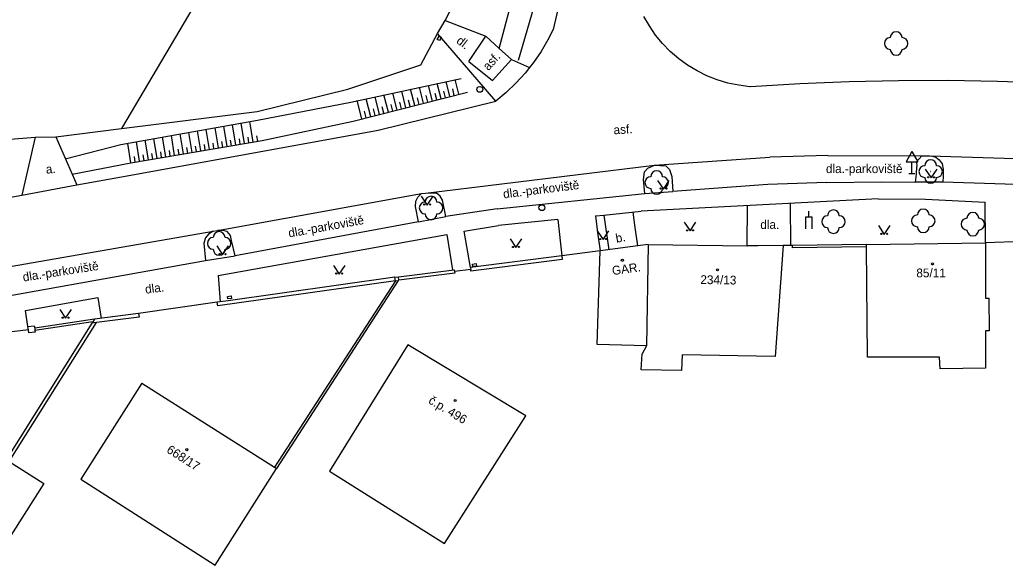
# Model space of a CAD drawing. Extents: x -577457 to -568404, y -1208466 to -1201387.
# Drawn here: x -569009.1 to -568925.2, y -1203955 to -1203908.5 of the extents above; entities that cross this region are included whole.
import ezdxf

# ---------------------------------------------------------------- set-up
doc = ezdxf.new("R2010")
doc.units = 0
for name, color, linetype in [('BUDOVY_MĚŘ', 7, 'Continuous'), ('BUDOVY_NEMĚŘ', 7, 'Continuous'), ('OBVOD_PILÍŘE', 7, 'Continuous'), ('POMOC_POPIS', 7, 'Continuous'), ('ROZHRANÍ_PLOCH', 7, 'Continuous'), ('VÝŠKOPIS', 7, 'Continuous'), ('ZELEŇ', 7, 'Continuous'), ('ZN_BUDOV', 7, 'Continuous'), ('ZN_DOPLŇKOVÉ', 7, 'Continuous'), ('ZN_KULTUR', 7, 'Continuous'), ('Č_POPIS_ORIENT', 7, 'Continuous')]:
    doc.layers.add(name, color=color, linetype=linetype)

msp = doc.modelspace()

# ---------------------------------------------------------------- linework, layer by layer
at = {"layer": 'BUDOVY_MĚŘ'}
for points in [[(-568956.5, -1203927.79), (-568959.71, -1203928.22)], [(-568955.62, -1203927.67), (-568956.5, -1203927.79)], [(-568955.62, -1203927.67), (-568947.19, -1203927.79)], [(-568937.02, -1203927.67), (-568926.87, -1203927.54)], [(-568937.02, -1203927.87), (-568937.02, -1203927.67)], [(-568976.08, -1203936.22), (-568982.76, -1203946.98)], [(-568966.02, -1203942.28), (-568976.08, -1203936.22)], [(-568998.72, -1203939.49), (-568987.43, -1203946.64)], [(-569010.04, -1203946.17), (-569007.08, -1203948.03), (-569010.63, -1203953.62), (-569013.88, -1203951.71)], [(-568987.43, -1203946.64), (-568987.26, -1203946.75)]]:
    msp.add_lwpolyline(points, dxfattribs=at)
at = {"layer": 'BUDOVY_NEMĚŘ'}
for points in [[(-568955.62, -1203927.67), (-568955.74, -1203936.3), (-568956.11, -1203937)], [(-568944.12, -1203927.76), (-568944.78, -1203937.21)], [(-568926.87, -1203927.54), (-568926.89, -1203932.24), (-568926.59, -1203932.24), (-568926.58, -1203935.03), (-568926.88, -1203935.03), (-568926.88, -1203938.22), (-568930.74, -1203938.26), (-568930.81, -1203937.26), (-568936.93, -1203937.28), (-568937.02, -1203927.87)], [(-568955.74, -1203936.3), (-568959.94, -1203936.18), (-568959.71, -1203928.22)], [(-568956.21, -1203938.36), (-568956.11, -1203937)], [(-568952.72, -1203937.06), (-568952.76, -1203938.42)], [(-568944.78, -1203937.21), (-568952.72, -1203937.06)], [(-568952.76, -1203938.42), (-568956.21, -1203938.36)], [(-568998.72, -1203939.49), (-569003.93, -1203947.66), (-568992.5, -1203955), (-568987.26, -1203946.75)], [(-568982.76, -1203946.98), (-568972.95, -1203953.15), (-568966.02, -1203942.28)]]:
    msp.add_lwpolyline(points, dxfattribs=at)
at = {"layer": 'OBVOD_PILÍŘE'}
for points in [[(-568973.3, -1203910.16), (-568973.37, -1203910.3), (-568973.57, -1203910.2), (-568973.42, -1203909.92), (-568973.23, -1203910.02), (-568973.3, -1203910.16)], [(-568970.42, -1203929.32), (-568970.26, -1203929.3), (-568970.23, -1203929.52), (-568970.55, -1203929.56), (-568970.58, -1203929.34), (-568970.42, -1203929.32)], [(-568991.29, -1203932.07), (-568991.13, -1203932.05), (-568991.1, -1203932.27), (-568991.42, -1203932.31), (-568991.45, -1203932.09), (-568991.29, -1203932.07)]]:
    msp.add_lwpolyline(points, dxfattribs=at)
at = {"layer": 'ROZHRANÍ_PLOCH'}
for points in [[(-568961.65, -1203900.52), (-568963.7, -1203909.35)], [(-568972.89, -1203908.6), (-568969.45, -1203909.92)], [(-568921.67, -1203913.93), (-568925.87, -1203913.78), (-568930.08, -1203913.71), (-568934.29, -1203913.72), (-568938.5, -1203913.81), (-568942.7, -1203913.98), (-568946.9, -1203914.23), (-568946.96, -1203914.23), (-568947.9, -1203914.11), (-568948.82, -1203913.92), (-568949.72, -1203913.66), (-568950.6, -1203913.31), (-568951.45, -1203912.89), (-568952.25, -1203912.41), (-568953.01, -1203911.85), (-568953.73, -1203911.24), (-568954.38, -1203910.56), (-568954.98, -1203909.83), (-568955.51, -1203909.06), (-568955.98, -1203908.24)], [(-568963.7, -1203909.35), (-568964.15, -1203910.24)], [(-568968.59, -1203915.46), (-568973.56, -1203909.69)], [(-568970.87, -1203912.08), (-568969.45, -1203909.92)], [(-568968.29, -1203910.98), (-568969.45, -1203909.92)], [(-568964.15, -1203910.24), (-568964.73, -1203911.24)], [(-568967.25, -1203911.91), (-568968.29, -1203910.98)], [(-568968.87, -1203913.7), (-568967.25, -1203911.91)], [(-568967.25, -1203911.91), (-568965.71, -1203912.59)], [(-568964.73, -1203911.24), (-568965.38, -1203912.18)], [(-568970.87, -1203912.08), (-568968.87, -1203913.7)], [(-568965.71, -1203912.59), (-568966.1, -1203913.08), (-568966.87, -1203913.93), (-568967.7, -1203914.73), (-568968.59, -1203915.46)], [(-568965.38, -1203912.18), (-568965.71, -1203912.59)], [(-569004.27, -1203922.59), (-568999.66, -1203921.77), (-568978.6, -1203917.94), (-568968.59, -1203915.46)], [(-569007.81, -1203918.52), (-569008.95, -1203923.47)], [(-569006.06, -1203918.51), (-569004.27, -1203922.59)], [(-568955.08, -1203920.92), (-568945.26, -1203920.23)], [(-568940.31, -1203920.08), (-568945.26, -1203920.23)], [(-568940.31, -1203920.08), (-568932.29, -1203920.13)], [(-568932.29, -1203920.13), (-568932.77, -1203920.64)], [(-568932.29, -1203920.13), (-568931.66, -1203920.11)], [(-568931.66, -1203920.11), (-568922.52, -1203920.41)], [(-568931.52, -1203920.11), (-568931.11, -1203920.23)], [(-568931.11, -1203920.23), (-568930.82, -1203920.47)], [(-568974.57, -1203923.31), (-568955.08, -1203920.92)], [(-568955.92, -1203921.48), (-568955.65, -1203921.16)], [(-568955.65, -1203921.16), (-568955.08, -1203920.92)], [(-568955.08, -1203920.92), (-568954.12, -1203920.97)], [(-568954.12, -1203920.97), (-568953.8, -1203921.28)], [(-568932.77, -1203920.64), (-568932.74, -1203921.02)], [(-568932.77, -1203921.68), (-568932.74, -1203921.02)], [(-568930.82, -1203920.47), (-568930.56, -1203920.81)], [(-568930.56, -1203920.81), (-568930.5, -1203921.25)], [(-568956.01, -1203922.14), (-568955.92, -1203921.48)], [(-568953.8, -1203921.28), (-568953.59, -1203921.89)], [(-568953.59, -1203921.89), (-568953.5, -1203923.17)], [(-568932.85, -1203922.35), (-568932.77, -1203921.68)], [(-568930.49, -1203921.85), (-568930.52, -1203922.35)], [(-568930.5, -1203921.25), (-568930.49, -1203921.85)], [(-569008.95, -1203923.47), (-569004.27, -1203922.59)], [(-568955.89, -1203923.34), (-568956.01, -1203922.14)], [(-568945.41, -1203922.56), (-568953.5, -1203923.17)], [(-568940.43, -1203922.38), (-568945.41, -1203922.56)], [(-568940.43, -1203922.38), (-568935.73, -1203922.33)], [(-568935.73, -1203922.33), (-568932.85, -1203922.35)], [(-568930.52, -1203922.35), (-568932.85, -1203922.35)], [(-568922.53, -1203922.63), (-568930.52, -1203922.35)], [(-569041.42, -1203929.36), (-569008.95, -1203923.47)], [(-568992.29, -1203926.49), (-568974.92, -1203923.34)], [(-568975.41, -1203923.98), (-568975.23, -1203923.63)], [(-568975.23, -1203923.63), (-568974.92, -1203923.34)], [(-568974.92, -1203923.34), (-568974.57, -1203923.31)], [(-568974.57, -1203923.31), (-568973.68, -1203923.28)], [(-568973.32, -1203923.56), (-568973.68, -1203923.28)], [(-568973.13, -1203923.89), (-568973.32, -1203923.56)], [(-568968.47, -1203924.64), (-568955.89, -1203923.34)], [(-568955.89, -1203923.34), (-568953.5, -1203923.17)], [(-568975.44, -1203924.43), (-568975.41, -1203923.98)], [(-568975.16, -1203925.74), (-568975.44, -1203924.43)], [(-568972.84, -1203925.29), (-568973.13, -1203923.89)], [(-568936.03, -1203923.77), (-568956.21, -1203924.84)], [(-568947.19, -1203927.79), (-568947.14, -1203924.36)], [(-568943.52, -1203924.17), (-568943.49, -1203927.75)], [(-568936.03, -1203923.77), (-568932, -1203923.82)], [(-568932, -1203923.82), (-568926.92, -1203924.06)], [(-568926.87, -1203927.54), (-568926.92, -1203924.06)], [(-568975.16, -1203925.74), (-568972.84, -1203925.29)], [(-568968.47, -1203924.64), (-568972.84, -1203925.29)], [(-568960.11, -1203925.23), (-568959.39, -1203925.17)], [(-568960.11, -1203925.23), (-568959.92, -1203926.66)], [(-568959.39, -1203925.17), (-568956.21, -1203924.84)], [(-568959.39, -1203925.17), (-568958.97, -1203928.12)], [(-568956.71, -1203926.22), (-568956.9, -1203924.91)], [(-568975.16, -1203925.74), (-568990.79, -1203928.63)], [(-568971.27, -1203926.53), (-568968.36, -1203926.06)], [(-568963.3, -1203925.53), (-568968.36, -1203926.06)], [(-568963.3, -1203925.53), (-568962.97, -1203928.64)], [(-568956.5, -1203927.79), (-568956.71, -1203926.22)], [(-569017, -1203930.76), (-568992.66, -1203926.55)], [(-568993.05, -1203926.78), (-568993.31, -1203927.1)], [(-568992.66, -1203926.55), (-568993.05, -1203926.78)], [(-568992.66, -1203926.55), (-568992.29, -1203926.49)], [(-568991.85, -1203926.48), (-568992.29, -1203926.49)], [(-568992.23, -1203930.31), (-568972.76, -1203926.82)], [(-568991.48, -1203926.57), (-568991.85, -1203926.48)], [(-568991.19, -1203926.92), (-568991.48, -1203926.57)], [(-568991.1, -1203927.34), (-568991.19, -1203926.92)], [(-568972.76, -1203926.82), (-568972.27, -1203929.84)], [(-568970.74, -1203929.64), (-568971.27, -1203926.53)], [(-568959.92, -1203926.66), (-568959.71, -1203928.22)], [(-568993.31, -1203927.1), (-568993.44, -1203927.57)], [(-568993.44, -1203927.57), (-568993.31, -1203929.04)], [(-568990.79, -1203928.63), (-568991.1, -1203927.34)], [(-568993.31, -1203929.04), (-568990.79, -1203928.63)], [(-569016.47, -1203933.18), (-568993.31, -1203929.04)], [(-568992.23, -1203930.31), (-568992.06, -1203932.56)], [(-569008.64, -1203933.31), (-569002.49, -1203932.18)], [(-569002.49, -1203932.18), (-569002.2, -1203933.97)], [(-569008.44, -1203934.67), (-569008.64, -1203933.31)]]:
    msp.add_lwpolyline(points, dxfattribs=at)
at = {"layer": 'VÝŠKOPIS'}
for points in [[(-568971.74, -1203914.88), (-568972.06, -1203913.63)], [(-568975.49, -1203915.84), (-568975.84, -1203914.45)], [(-568974.74, -1203915.64), (-568975.09, -1203914.28)], [(-568973.99, -1203915.45), (-568974.33, -1203914.12)], [(-568973.24, -1203915.26), (-568973.57, -1203913.96)], [(-568972.49, -1203915.07), (-568972.81, -1203913.79)], [(-568972.12, -1203914.98), (-568972.26, -1203914.42)], [(-568979.24, -1203916.79), (-568979.63, -1203915.26)], [(-568978.49, -1203916.6), (-568978.87, -1203915.1)], [(-568977.74, -1203916.41), (-568978.12, -1203914.93)], [(-568976.99, -1203916.22), (-568977.36, -1203914.77)], [(-568976.24, -1203916.02), (-568976.6, -1203914.61)], [(-568975.12, -1203915.74), (-568975.26, -1203915.18)], [(-568974.37, -1203915.55), (-568974.51, -1203914.99)], [(-568973.62, -1203915.36), (-568973.76, -1203914.8)], [(-568972.87, -1203915.17), (-568973.01, -1203914.61)], [(-568979.99, -1203916.98), (-568980.39, -1203915.42)], [(-568978.87, -1203916.69), (-568979.01, -1203916.13)], [(-568978.12, -1203916.5), (-568978.26, -1203915.94)], [(-568977.37, -1203916.31), (-568977.51, -1203915.75)], [(-568976.62, -1203916.12), (-568976.76, -1203915.56)], [(-568975.87, -1203915.93), (-568976.01, -1203915.37)], [(-568979.62, -1203916.88), (-568979.76, -1203916.32)], [(-568992.21, -1203919.45), (-568992.5, -1203917.74)], [(-568991.47, -1203919.32), (-568991.76, -1203917.6)], [(-568990.72, -1203919.2), (-568991.02, -1203917.47)], [(-568989.98, -1203919.07), (-568990.27, -1203917.34)], [(-568989.24, -1203918.95), (-568989.53, -1203917.21)], [(-568997.43, -1203920.33), (-568997.71, -1203918.66)], [(-568996.68, -1203920.21), (-568996.97, -1203918.53)], [(-568995.94, -1203920.08), (-568996.22, -1203918.4)], [(-568995.19, -1203919.95), (-568995.48, -1203918.26)], [(-568994.45, -1203919.83), (-568994.73, -1203918.13)], [(-568993.7, -1203919.7), (-568993.99, -1203918)], [(-568992.96, -1203919.58), (-568993.25, -1203917.87)], [(-568990.35, -1203919.14), (-568990.43, -1203918.66)], [(-568989.61, -1203919.01), (-568989.69, -1203918.53)], [(-568988.86, -1203918.88), (-568988.94, -1203918.41)], [(-568999.66, -1203920.71), (-568999.94, -1203919.06)], [(-568998.92, -1203920.58), (-568999.19, -1203918.93)], [(-568998.17, -1203920.46), (-568998.45, -1203918.79)], [(-568994.82, -1203919.89), (-568994.9, -1203919.41)], [(-568994.07, -1203919.76), (-568994.16, -1203919.29)], [(-568993.33, -1203919.64), (-568993.41, -1203919.16)], [(-568992.59, -1203919.51), (-568992.67, -1203919.04)], [(-568991.84, -1203919.39), (-568991.92, -1203918.91)], [(-568991.1, -1203919.26), (-568991.18, -1203918.78)], [(-568999.29, -1203920.65), (-568999.37, -1203920.17)], [(-568998.54, -1203920.52), (-568998.62, -1203920.04)], [(-568997.8, -1203920.4), (-568997.88, -1203919.92)], [(-568997.05, -1203920.27), (-568997.13, -1203919.79)], [(-568996.31, -1203920.14), (-568996.39, -1203919.67)], [(-568995.56, -1203920.02), (-568995.65, -1203919.54)]]:
    msp.add_lwpolyline(points, dxfattribs=at)
at = {"layer": 'ZELEŇ'}
for centre in [(-568934.49, -1203910.55), (-568931.55, -1203921.46), (-568954.89, -1203922.4), (-568974.1, -1203924.56), (-568939.83, -1203925.73), (-568932.18, -1203925.66), (-568927.96, -1203925.94), (-568992.15, -1203927.58)]:
    msp.add_circle(centre, 0.0005, dxfattribs=at)
for centre, start, end in [((-568934.99, -1203910.55), 89.99999, 269.99999), ((-568934.49, -1203910.05), 0, 179.99999), ((-568933.99, -1203910.55), 270, 89.99999), ((-568934.49, -1203911.05), 179.99999, 359.99999), ((-568932.05, -1203921.46), 89.99999, 269.99999), ((-568931.55, -1203920.96), 0, 179.99999), ((-568931.05, -1203921.46), 270, 89.99999), ((-568955.39, -1203922.4), 89.99999, 269.99999), ((-568954.89, -1203921.9), 0, 179.99999), ((-568954.39, -1203922.4), 270, 89.99999), ((-568931.55, -1203921.96), 179.99999, 359.99999), ((-568974.1, -1203924.06), 0, 179.99999), ((-568954.89, -1203922.9), 179.99999, 359.99999), ((-568974.6, -1203924.56), 89.99999, 269.99999), ((-568973.6, -1203924.56), 270, 89.99999), ((-568974.1, -1203925.06), 179.99999, 359.99999), ((-568940.33, -1203925.73), 89.99999, 269.99999), ((-568939.83, -1203925.23), 0, 179.99999), ((-568939.33, -1203925.73), 270, 89.99999), ((-568932.68, -1203925.66), 89.99999, 269.99999), ((-568932.18, -1203925.16), 0, 179.99999), ((-568931.68, -1203925.66), 270, 89.99999), ((-568927.96, -1203925.44), 0, 179.99999), ((-568939.83, -1203926.23), 179.99999, 359.99999), ((-568932.18, -1203926.16), 179.99999, 359.99999), ((-568928.46, -1203925.94), 89.99999, 269.99999), ((-568927.46, -1203925.94), 270, 89.99999), ((-568992.15, -1203927.08), 0, 179.99999), ((-568927.96, -1203926.44), 179.99999, 359.99999), ((-568992.65, -1203927.58), 89.99999, 269.99999), ((-568991.65, -1203927.58), 270, 89.99999), ((-568992.15, -1203928.08), 179.99999, 359.99999)]:
    msp.add_arc(centre, 0.5, start, end, dxfattribs=at)
at = {"layer": 'ZN_BUDOV'}
for centre in [(-568957.81, -1203929.02), (-568931.39, -1203929.33), (-568949.7, -1203929.83), (-568972.05, -1203940.97), (-568994.91, -1203945.15)]:
    msp.add_circle(centre, 0.0875, dxfattribs=at)
at = {"layer": 'ZN_DOPLŇKOVÉ'}
for p, q in [((-568933.15, -1203919.754), (-568933.65, -1203920.62)), ((-568933.15, -1203919.754), (-568932.65, -1203920.62)), ((-568933.65, -1203920.62), (-568932.65, -1203920.62)), ((-568933.15, -1203921.62), (-568933.15, -1203920.62)), ((-568933.4, -1203921.62), (-568932.9, -1203921.62)), ((-568941.92, -1203925.33), (-568941.92, -1203924.83))]:
    msp.add_line(p, q, dxfattribs=at)
for points in [[(-568968.29, -1203910.98), (-568965.03, -1203898.68), (-568958.85, -1203881.5), (-568962.95, -1203899.23), (-568966.67, -1203911.99)], [(-569005.27, -1203891.85), (-569021.31, -1203919.6), (-569007.81, -1203918.52)], [(-568972.89, -1203908.6), (-568967.44, -1203898.09)], [(-568989.5, -1203899.21), (-569000.48, -1203917.8)], [(-568973.56, -1203909.69), (-568972.89, -1203908.6)], [(-569000.48, -1203917.8), (-568988.92, -1203916.35), (-568981.2, -1203914.44), (-568974.96, -1203912.38), (-568973.56, -1203909.69)], [(-569005.25, -1203920.37), (-569000.51, -1203919.16), (-568988.87, -1203917.09), (-568980.94, -1203915.54), (-568971.54, -1203913.52)], [(-568999.66, -1203920.71), (-568988.49, -1203918.82), (-568980.74, -1203917.17), (-568970.99, -1203914.69)], [(-569006.06, -1203918.51), (-569000.48, -1203917.8)], [(-569007.81, -1203918.52), (-569006.06, -1203918.51)], [(-569004.67, -1203921.67), (-568999.66, -1203920.71)], [(-568942.17, -1203926.33), (-568942.17, -1203925.33), (-568941.67, -1203925.33), (-568941.67, -1203926.33)], [(-568943.49, -1203927.75), (-568944.12, -1203927.76), (-568946.25, -1203927.78), (-568947.19, -1203927.79)], [(-568943.33, -1203927.75), (-568943.49, -1203927.75)], [(-568937.02, -1203927.67), (-568943.33, -1203927.75)], [(-568937.02, -1203927.87), (-568943.33, -1203927.95), (-568943.33, -1203927.75)], [(-568923.67, -1203927.41), (-568926.87, -1203927.54)], [(-568962.97, -1203928.64), (-568970.74, -1203929.64)], [(-568962.97, -1203928.64), (-568962.93, -1203928.94), (-568970.7, -1203929.94), (-568970.72, -1203929.79)], [(-568959.71, -1203928.22), (-568962.97, -1203928.64)], [(-568977.18, -1203930.46), (-568976.88, -1203930.42)], [(-568976.88, -1203930.42), (-568972.12, -1203929.82)], [(-568976.84, -1203930.72), (-568976.88, -1203930.42)], [(-568972.1, -1203929.97), (-568972.08, -1203930.12), (-568976.84, -1203930.72)], [(-568972.12, -1203929.82), (-568972.1, -1203929.97)], [(-568970.72, -1203929.79), (-568972.1, -1203929.97)], [(-568970.74, -1203929.64), (-568970.72, -1203929.79)], [(-568977.14, -1203930.76), (-568992.27, -1203932.89), (-568992.31, -1203932.59)], [(-568977.18, -1203930.46), (-568991.59, -1203932.49)], [(-568977.14, -1203930.76), (-568987.43, -1203946.64)], [(-568976.89, -1203930.73), (-568987.26, -1203946.75)], [(-568977.14, -1203930.76), (-568977.18, -1203930.46)], [(-568977.14, -1203930.76), (-568976.89, -1203930.73)], [(-568976.89, -1203930.73), (-568976.84, -1203930.72)], [(-568992.31, -1203932.59), (-568999.01, -1203933.56)], [(-568991.59, -1203932.49), (-568992.31, -1203932.59)], [(-568999.01, -1203933.56), (-569002.77, -1203934.04)], [(-568999.01, -1203933.56), (-568998.97, -1203933.86), (-569002.59, -1203934.32)], [(-569002.98, -1203934.37), (-569010.29, -1203946.01)], [(-569010.04, -1203946.17), (-569002.59, -1203934.32)], [(-569008.4, -1203934.94), (-569008.44, -1203934.67), (-569007.89, -1203934.6), (-569007.86, -1203934.8)], [(-569002.77, -1203934.04), (-569007.86, -1203934.8)], [(-569002.91, -1203934.26), (-569007.84, -1203935)], [(-569002.91, -1203934.26), (-569002.98, -1203934.37)], [(-569002.59, -1203934.32), (-569002.98, -1203934.37)], [(-569002.77, -1203934.04), (-569002.91, -1203934.26)], [(-569008.4, -1203934.94), (-569011.97, -1203935.37)], [(-569007.84, -1203935), (-569007.82, -1203935.15), (-569008.37, -1203935.21), (-569008.4, -1203934.94)], [(-569007.86, -1203934.8), (-569007.84, -1203935)]]:
    msp.add_lwpolyline(points, dxfattribs=at)
for centre, radius in [((-568969.95, -1203914.46), 0.25), ((-568969.95, -1203914.46), 0.0005), ((-568964.66, -1203924.54), 0.25), ((-568964.66, -1203924.54), 0.0005)]:
    msp.add_circle(centre, radius, dxfattribs=at)
at = {"layer": 'ZN_KULTUR'}
for points in [[(-568932.01, -1203921.25), (-568931.51, -1203922), (-568931.01, -1203921.25)], [(-568954.81, -1203922.21), (-568954.31, -1203922.96), (-568953.81, -1203922.21)], [(-568974.93, -1203923.56), (-568974.43, -1203924.31), (-568973.93, -1203923.56)], [(-568952.54, -1203925.77), (-568952.04, -1203926.52), (-568951.54, -1203925.77)], [(-568936, -1203926.06), (-568935.5, -1203926.81), (-568935, -1203926.06)], [(-568959.95, -1203926.51), (-568959.45, -1203927.26), (-568958.95, -1203926.51)], [(-568992.36, -1203927.79), (-568991.86, -1203928.54), (-568991.36, -1203927.79)], [(-568967.37, -1203927.18), (-568966.87, -1203927.93), (-568966.37, -1203927.18)], [(-568982.42, -1203929.45), (-568981.92, -1203930.2), (-568981.42, -1203929.45)], [(-569005.73, -1203933.21), (-569005.23, -1203933.96), (-569004.73, -1203933.21)]]:
    msp.add_lwpolyline(points, dxfattribs=at)
for centre in [(-568931.76, -1203921.95), (-568931.26, -1203921.95), (-568954.56, -1203922.91), (-568954.06, -1203922.91), (-568974.68, -1203924.26), (-568974.18, -1203924.26), (-568952.29, -1203926.47), (-568951.79, -1203926.47), (-568935.75, -1203926.76), (-568935.25, -1203926.76), (-568967.12, -1203927.88), (-568966.62, -1203927.88), (-568959.7, -1203927.21), (-568959.2, -1203927.21), (-568992.11, -1203928.49), (-568991.61, -1203928.49), (-568982.17, -1203930.15), (-568981.67, -1203930.15), (-569005.48, -1203933.91), (-569004.98, -1203933.91)]:
    msp.add_circle(centre, 0.05, dxfattribs=at)

# ---------------------------------------------------------------- texts
at = {"layer": 'POMOC_POPIS'}
for s, rotation, p in [('dl.', 322.46002, (-568972.01, -1203910.45)), ('asf.', 47.68, (-568969.22, -1203912.91)), ('asf.', 3.37999, (-568958.54, -1203918.29)), ('a.', 5.40001, (-569006.88, -1203921.65)), ('dla.-parkoviště', 7.13, (-568967.92, -1203923.75)), ('dla.-parkoviště', 10.24002, (-568986.19, -1203927.08)), ('b.', 10.43998, (-568958.31, -1203927.53)), ('dla.-parkoviště', 8.8, (-569008.82, -1203930.83)), ('GAR.', 7.65999, (-568958.64, -1203930.28)), ('dla.', 7.22001, (-568998.41, -1203931.87))]:
    msp.add_text(s, height=0.75, rotation=rotation, dxfattribs=at).set_placement(p)
for s, p in [('dla.-parkoviště', (-568940.47, -1203921.59)), ('dla.', (-568946.06, -1203926.35))]:
    msp.add_text(s, height=0.75, dxfattribs=at).set_placement(p)
at = {"layer": 'Č_POPIS_ORIENT'}
for s, rotation, p in [('234/13', 359.18002, (-568951.17, -1203931.04)), ('č.p. 496', 328.94, (-568974.39, -1203941.15)), ('668/17', 327.66001, (-568996.69, -1203945.34))]:
    msp.add_text(s, height=0.75, rotation=rotation, dxfattribs=at).set_placement(p)
msp.add_text('85/11', height=0.75, dxfattribs=at).set_placement((-568932.77, -1203930.47))

doc.saveas('drawing.dxf')
